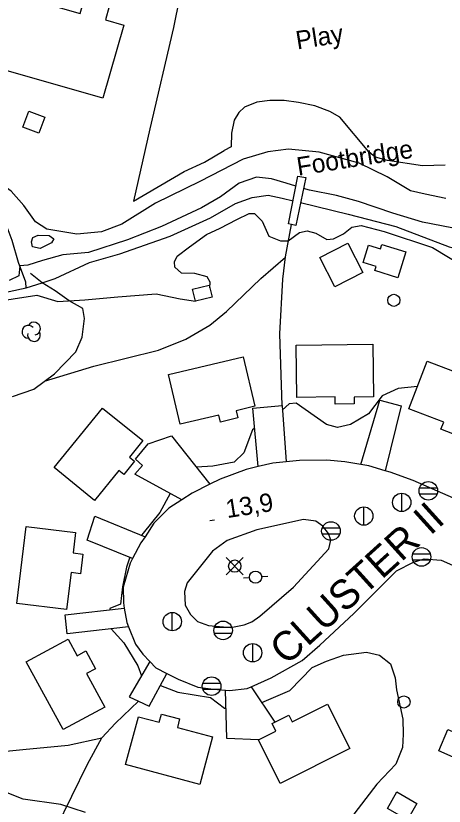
# Model space of a CAD drawing. Extents: x 646142 to 649934, y 5874075 to 5876351.
# Drawn here: x 647314.2 to 647384.4, y 5874854.1 to 5874983.6 of the extents above; entities that cross this region are included whole.
import ezdxf

# ---------------------------------------------------------------- set-up
doc = ezdxf.new("R2010")
doc.units = 0
for name, color, linetype in [('Niveau 15', 7, 'Continuous'), ('Niveau 19', 7, 'Continuous'), ('Niveau 2', 7, 'Continuous'), ('Niveau 21', 7, 'Continuous'), ('Niveau 22', 7, 'Continuous'), ('Niveau 26', 7, 'Continuous'), ('Niveau 3', 7, 'Continuous'), ('Niveau 31', 7, 'Continuous'), ('Niveau 36', 7, 'Continuous'), ('Niveau 4', 7, 'Continuous'), ('Niveau 44', 7, 'Continuous'), ('Niveau 56', 7, 'Continuous')]:
    doc.layers.add(name, color=color, linetype=linetype)

msp = doc.modelspace()

# ---------------------------------------------------------------- linework, layer by layer
at = {"layer": 'Niveau 19'}
for points in [[(647370.7, 5874910.09), (647373.84, 5874920.63), (647377.33, 5874919.7), (647374.68, 5874909.07)], [(647353.92, 5874909.74), (647353.06, 5874919.3), (647357.81, 5874919.77), (647358.51, 5874910.52)], [(647341.4, 5874904.28), (647333.72, 5874908.52), (647334.98, 5874909.93), (647333.82, 5874910.97), (647335.9, 5874913.5), (647339.74, 5874914.81), (647345.99, 5874906.84)], [(647333.36, 5874894.71), (647325.93, 5874897.69), (647327.16, 5874901.65), (647335.39, 5874898.26)], [(647332.71, 5874883.47), (647322.65, 5874882.36), (647322.33, 5874885.47), (647332, 5874886.57)], [(647336.16, 5874877.82), (647332.78, 5874872.02), (647334.34, 5874871.3), (647336.09, 5874870.49), (647338.96, 5874875.87)], [(647353.94, 5874865), (647348.78, 5874865.19), (647348.59, 5874873.14)], [(647352.74, 5874873.67), (647356.66, 5874867.87)]]:
    msp.add_lwpolyline(points, dxfattribs=at)
at = {"layer": 'Niveau 2'}
for points in [[(647384.6, 5874953.67), (647381.26, 5874954.39), (647378.82, 5874954.9), (647375.03, 5874957.19), (647370.42, 5874959.46), (647363.88, 5874961.24), (647358.87, 5874961.73), (647355.48, 5874961.28), (647351.46, 5874960.13), (647344.37, 5874956.42), (647337.09, 5874952.92), (647331.6, 5874949.48), (647328.29, 5874948.22), (647324.25, 5874947.82), (647319.33, 5874948.61), (647317.45, 5874949.82), (647315.55, 5874952.53), (647313.5, 5874954.87), (647308.04, 5874958.68), (647302.5, 5874962.19), (647297.25, 5874965.09), (647294.92, 5874967.4), (647289.24, 5874969.91), (647283.14, 5874973.82)], [(647360.09, 5874955.69), (647358.5, 5874956.19), (647356.09, 5874956.88), (647353.61, 5874957.15), (647350.79, 5874956.18), (647347.74, 5874953.96), (647344.65, 5874952.15), (647338.07, 5874949.06), (647332.51, 5874946.89), (647326.12, 5874944.8), (647321.95, 5874944.45), (647318.6, 5874943.48), (647316.23, 5874942.72), (647314.91, 5874942.61), (647314.72, 5874941.02), (647313.17, 5874940.23)], [(647385.59, 5874948.88), (647380.82, 5874949.8), (647375.94, 5874951.24), (647370.31, 5874953.18), (647366.71, 5874954.15), (647362.3, 5874955), (647361.34, 5874955.29)], [(647346, 5874939.03), (647346.05, 5874939.96), (647345.58, 5874940.85), (647343.57, 5874941.37), (647341.35, 5874941.42), (647340.25, 5874942.41), (647340.19, 5874943.3), (647340.63, 5874944.19), (647342.66, 5874945.75), (647345.44, 5874947.74), (647347.67, 5874948.8), (647350.41, 5874950.24), (647352.45, 5874951.19), (647353.32, 5874951.19), (647354.59, 5874949.95), (647355.68, 5874947.51), (647357.58, 5874946.71), (647358.83, 5874946.74), (647360.68, 5874948.09), (647361.93, 5874948.38), (647363.33, 5874948), (647363.33, 5874948), (647365.13, 5874946.96), (647366.23, 5874947.07), (647367.9, 5874947.88), (647369.25, 5874948.94), (647370.74, 5874949.26), (647374.52, 5874948.24), (647382.44, 5874945.65), (647387.43, 5874942.61)], [(647317.03, 5874947.27), (647317.89, 5874947.68), (647319.71, 5874947.6), (647320.49, 5874947.04), (647320.06, 5874946.42), (647318.23, 5874945.48), (647316.98, 5874945.73), (647316.81, 5874946.56), (647317.03, 5874947.27)], [(647309.86, 5874936.62), (647317.69, 5874937.8), (647321.12, 5874936.81), (647325.53, 5874937.07), (647330.92, 5874937.54), (647337.24, 5874938.05), (647341.12, 5874937.22), (647343.65, 5874936.84)], [(647379.96, 5874922.85), (647376.84, 5874922.54), (647374.21, 5874921.35), (647371.94, 5874918.4), (647369.02, 5874916.66), (647366.91, 5874916.16), (647365.11, 5874916.62), (647361.58, 5874919.12), (647360.14, 5874920.14), (647358.98, 5874920.02), (647357.86, 5874919.01)], [(647353.35, 5874916.04), (647352.98, 5874915.77), (647351.55, 5874912.02), (647349.96, 5874910.47), (647346.51, 5874909.84), (647343.8, 5874909.63)], [(647339.53, 5874905.32), (647337.82, 5874902.24), (647335.07, 5874898.83), (647334.82, 5874898.5)], [(647332.9, 5874894.9), (647332.36, 5874893.28), (647331.69, 5874890.07), (647331.39, 5874887.19), (647329.65, 5874886.5), (647329.61, 5874886.3)], [(647329.87, 5874883.16), (647331.92, 5874880.85), (647334.23, 5874877.12), (647334.8, 5874875.49), (647334.8, 5874875.49)], [(647354.49, 5874871.09), (647359.08, 5874873.06), (647362.73, 5874876.86), (647365.08, 5874877.85), (647367.9, 5874878.83), (647371.65, 5874879.37), (647373.74, 5874878.88), (647375.58, 5874877.44), (647376.35, 5874875.13), (647376.55, 5874873.17), (647377.56, 5874868.38), (647377.64, 5874865.89), (647377.51, 5874863.72), (647376.44, 5874861), (647373.32, 5874857.73), (647367.74, 5874850.48), (647364.7, 5874847.1), (647361.6, 5874845.86), (647361.46, 5874845.85)], [(647337.91, 5874873.91), (647340.75, 5874872.77), (647346.1, 5874871.9), (647348.38, 5874870.15), (647348.66, 5874870.13)], [(647325.66, 5874853.08), (647321.61, 5874854.42), (647315.44, 5874855.27), (647312.82, 5874856.29), (647311.66, 5874859.66), (647310.55, 5874861.47), (647309.7, 5874861.74), (647306.97, 5874860.95), (647305.5, 5874859.29), (647303, 5874858.05), (647301.22, 5874856.54), (647299.43, 5874853.4)]]:
    msp.add_lwpolyline(points, dxfattribs=at)
at = {"layer": 'Niveau 21'}
for points in [[(647385.85, 5874904.56), (647379.28, 5874907.45), (647375.51, 5874908.82), (647374.68, 5874909.07), (647372.01, 5874909.87), (647370.7, 5874910.09), (647368.09, 5874910.53), (647365.13, 5874910.82), (647360.7, 5874910.73), (647358.51, 5874910.52), (647356.3, 5874910.3), (647353.92, 5874909.74), (647351.96, 5874909.29), (647347.68, 5874907.7), (647345.99, 5874906.84), (647343.12, 5874905.39), (647341.4, 5874904.28), (647339.28, 5874902.92), (647336.84, 5874900.47), (647335.39, 5874898.26), (647334.71, 5874897.24), (647333.36, 5874894.71), (647332.94, 5874893.93), (647331.82, 5874889.98), (647331.85, 5874887.42), (647332, 5874886.57), (647332.41, 5874884.22), (647332.71, 5874883.47), (647333.82, 5874880.64), (647335.04, 5874879.02), (647336.16, 5874877.82), (647337.14, 5874876.78), (647338.96, 5874875.87), (647340.83, 5874874.94), (647344.01, 5874873.62), (647346.61, 5874873.3), (647348.59, 5874873.14), (647349.21, 5874873.09), (647352.1, 5874873.37), (647352.74, 5874873.67), (647356.02, 5874875.16), (647361.11, 5874877.99), (647364.01, 5874880.48), (647369.56, 5874885.69), (647376.57, 5874892.66), (647379.35, 5874894.1), (647381.05, 5874894.61), (647383.88, 5874894.43), (647388.17, 5874892.52)], [(647354.19, 5874885.25), (647359.67, 5874889.98), (647365.47, 5874896.25), (647365.79, 5874897.67), (647365.44, 5874898.8), (647364.5, 5874899.99), (647363.36, 5874900.81), (647361.35, 5874901.07), (647353.68, 5874899.39), (647348.83, 5874897.63), (647346.44, 5874895.88), (647342.29, 5874890.7), (647341.85, 5874889.26), (647341.96, 5874887.07), (647342.81, 5874885.52), (647343.98, 5874884.36), (647345.8, 5874883.72), (647349.46, 5874883.39), (647351.64, 5874883.84), (647352.88, 5874884.31), (647354.19, 5874885.25)]]:
    msp.add_lwpolyline(points, dxfattribs=at)
at = {"layer": 'Niveau 22'}
for points in [[(647357.81, 5874919.77), (647357.43, 5874931.47), (647357.92, 5874940.46), (647358.37, 5874944.1), (647359.38, 5874949.4)], [(647318.95, 5874923.72), (647327.03, 5874926.2), (647337.58, 5874928.84), (647342.06, 5874930.61), (647345.99, 5874932.91), (647348.72, 5874935.13), (647354.37, 5874940.57), (647358.36, 5874944.05)], [(647313.71, 5874921.25), (647317.21, 5874922.41), (647320.57, 5874924.95), (647324.06, 5874928.54), (647325.1, 5874930.97), (647325.49, 5874934.02), (647325.21, 5874935.62), (647322.98, 5874936.91), (647320.71, 5874938.55), (647318.54, 5874939.85), (647316.63, 5874941.4)], [(647309.69, 5874821.91), (647311.5, 5874827.21), (647313.95, 5874834.21), (647317.74, 5874844.13), (647320.84, 5874850.49), (647325.98, 5874861.01), (647328.35, 5874865.31), (647330.56, 5874867.74), (647334.34, 5874871.3)], [(647301.14, 5874863.14), (647303.9, 5874862.48), (647308.21, 5874862.67), (647315.38, 5874863.38), (647322.79, 5874864.11), (647328.35, 5874865.31)]]:
    msp.add_lwpolyline(points, dxfattribs=at)
at = {"layer": 'Niveau 26'}
msp.add_lwpolyline([(647360.06, 5874949.26), (647359.38, 5874949.4), (647358.87, 5874949.5), (647360.41, 5874957.31), (647361.72, 5874957.09), (647360.06, 5874949.26)], dxfattribs=at)
at = {"layer": 'Niveau 3'}
msp.add_line((647345.99, 5874900.9), (647346.78, 5874901.02), dxfattribs=at)
at = {"layer": 'Niveau 31'}
for points in [[(647328.49, 5874970.09), (647308.81, 5874975.71), (647312.2, 5874987.57), (647314.98, 5874986.78), (647315.62, 5874989.02), (647319.86, 5874987.8), (647319.22, 5874985.54), (647324.79, 5874983.95), (647325.46, 5874986.29), (647329.53, 5874985.13), (647328.91, 5874982.93), (647331.91, 5874982.08), (647328.49, 5874970.09)], [(647319.02, 5874966.97), (647318.01, 5874964.34), (647315.37, 5874965.35), (647316.38, 5874967.98), (647319.02, 5874966.97)], [(647368.56, 5874946.36), (647371.03, 5874941.56), (647366.46, 5874939.21), (647363.99, 5874944), (647368.56, 5874946.36)], [(647378.08, 5874944.91), (647376.76, 5874940.67), (647373, 5874941.84), (647373.21, 5874942.52), (647371.09, 5874943.18), (647371.97, 5874946.03), (647373.93, 5874945.42), (647374.15, 5874946.13), (647378.08, 5874944.91)], [(647343.16, 5874938.81), (647345.89, 5874939.48), (647346.38, 5874937.51), (647343.65, 5874936.84), (647343.16, 5874938.81)], [(647360.11, 5874929.66), (647372.68, 5874929.8), (647372.77, 5874921.17), (647369.6, 5874921.14), (647369.61, 5874920.01), (647366.53, 5874919.97), (647366.52, 5874921.15), (647360.21, 5874921.08), (647360.11, 5874929.66)], [(647339.23, 5874924.81), (647351.46, 5874927.7), (647353.37, 5874919.62), (647350.31, 5874918.9), (647350.59, 5874917.71), (647347.72, 5874917.03), (647347.46, 5874918.16), (647341.15, 5874916.67), (647339.23, 5874924.81)], [(647381.58, 5874927.04), (647393.28, 5874922.52), (647390.2, 5874914.54), (647387.39, 5874915.63), (647387.01, 5874914.63), (647383.83, 5874915.86), (647384.27, 5874917.01), (647378.56, 5874919.21), (647381.58, 5874927.04)], [(647320.53, 5874909.58), (647328.45, 5874919.34), (647335.02, 5874914), (647332.83, 5874911.31), (647333.69, 5874910.61), (647331.94, 5874908.46), (647331.13, 5874909.12), (647327.15, 5874904.21), (647320.53, 5874909.58)], [(647314.4, 5874887.33), (647315.92, 5874899.93), (647324.04, 5874898.95), (647323.64, 5874895.6), (647325.23, 5874895.4), (647324.84, 5874892.18), (647323.28, 5874892.37), (647322.56, 5874886.35), (647314.4, 5874887.33)], [(647321.97, 5874866.66), (647315.95, 5874877.76), (647322.8, 5874881.47), (647324.26, 5874878.77), (647325.69, 5874879.55), (647327.27, 5874876.63), (647325.83, 5874875.85), (647328.8, 5874870.36), (647321.97, 5874866.66)], [(647368.9, 5874863.54), (647357.53, 5874857.83), (647353.94, 5874865), (647356.8, 5874866.43), (647356.19, 5874867.64), (647356.66, 5874867.87), (647358.93, 5874869.01), (647359.48, 5874867.92), (647365.25, 5874870.81), (647368.9, 5874863.54)], [(647344.37, 5874857.69), (647332.21, 5874860.95), (647334.32, 5874868.78), (647337.72, 5874867.86), (647338.08, 5874869.2), (647341.06, 5874868.4), (647340.69, 5874867.02), (647346.46, 5874865.47), (647344.37, 5874857.69)], [(647383.45, 5874863.17), (647384.96, 5874866.68), (647387.83, 5874865.45), (647386.32, 5874861.93), (647383.45, 5874863.17)], [(647376.6, 5874856.45), (647379.89, 5874854.57), (647378.34, 5874851.86), (647375.05, 5874853.74), (647376.6, 5874856.45)]]:
    msp.add_lwpolyline(points, dxfattribs=at)
at = {"layer": 'Niveau 36'}
for p, q in [((647377.41, 5874902.37), (647377.41, 5874905.37)), ((647383.2, 5874906.22), (647380.32, 5874906.22)), ((647380.32, 5874905.3), (647383.2, 5874905.3)), ((647371.21, 5874900.13), (647371.21, 5874903.13)), ((647367.26, 5874899.64), (647364.38, 5874899.64)), ((647364.38, 5874898.72), (647367.26, 5874898.72)), ((647351.48, 5874892.04), (647348.66, 5874894.86)), ((647348.66, 5874892.04), (647351.48, 5874894.86)), ((647382.08, 5874895.4), (647379.2, 5874895.4)), ((647379.2, 5874894.48), (647382.08, 5874894.48)), ((647351.49, 5874891.54), (647352.49, 5874891.59)), ((647355.49, 5874891.73), (647354.49, 5874891.68)), ((647339.86, 5874882.84), (647339.86, 5874885.84)), ((647349.61, 5874883.36), (647346.73, 5874883.36)), ((647346.73, 5874882.44), (647349.61, 5874882.44)), ((647353.01, 5874877.74), (647353.01, 5874880.74)), ((647347.73, 5874874.22), (647344.85, 5874874.22)), ((647344.85, 5874873.3), (647347.73, 5874873.3))]:
    msp.add_line(p, q, dxfattribs=at)
for centre, radius in [((647376.11, 5874936.98), 1), ((647381.76, 5874905.77), 1.52), ((647377.4, 5874903.88), 1.5), ((647371.2, 5874901.64), 1.5), ((647365.82, 5874899.19), 1.52), ((647380.64, 5874894.95), 1.52), ((647350.07, 5874893.45), 1), ((647353.49, 5874891.64), 1), ((647339.85, 5874884.35), 1.5), ((647348.17, 5874882.91), 1.52), ((647353, 5874879.25), 1.5), ((647346.29, 5874873.77), 1.52), ((647377.76, 5874871.19), 1)]:
    msp.add_circle(centre, radius, dxfattribs=at)
at = {"layer": 'Niveau 4'}
for points in [[(647315.95, 5874939.02), (647315.86, 5874939.94), (647314.71, 5874943.19), (647313.64, 5874946.8), (647312.03, 5874951.17), (647310.92, 5874952.92), (647307.07, 5874956.36), (647300.12, 5874961.59), (647291.76, 5874965.86), (647282.34, 5874970.15), (647274.51, 5874973.78), (647266.56, 5874977.4), (647255.49, 5874981.98), (647250.35, 5874984.37), (647241.08, 5874990.75), (647233.64, 5874996.27), (647229.13, 5874998.25), (647227.03, 5875000.59), (647221.31, 5875006.51), (647216.61, 5875011.49), (647206.83, 5875021.97), (647204.22, 5875024.72), (647201.26, 5875026.4)], [(647360.85, 5874952.99), (647368.62, 5874951.08), (647376.43, 5874949.06), (647385.19, 5874945.74), (647390.59, 5874944.42), (647394.47, 5874944.22), (647400.06, 5874944.42), (647404.58, 5874944.87), (647412.57, 5874945.66), (647420.26, 5874946.07), (647427.94, 5874946.48), (647436.64, 5874947.22), (647448.11, 5874948.47), (647451.88, 5874949.31), (647456.28, 5874951.03), (647464.51, 5874955.21), (647470.14, 5874959.61), (647472.73, 5874960.68), (647474.8, 5874961), (647477.04, 5874960.87), (647479.25, 5874959.93), (647483.53, 5874956.98), (647494.29, 5874949.2), (647499.83, 5874945.72)], [(647266.24, 5874921.34), (647269.98, 5874922.41), (647273.5, 5874923.33), (647278.11, 5874925.06), (647282.79, 5874927.27), (647287.66, 5874929.2), (647290.99, 5874930.52), (647296.43, 5874933.26), (647301.01, 5874935.34), (647306.8, 5874937.07), (647315.95, 5874939.02), (647318.54, 5874939.85), (647320.7, 5874940.54), (647326.28, 5874943.18), (647331.28, 5874944.6), (647339.52, 5874947.51), (647346.11, 5874950.48), (647350.2, 5874952.86), (647352.9, 5874953.82), (647355.55, 5874954.2), (647357.82, 5874953.73), (647359.62, 5874953.29)]]:
    msp.add_lwpolyline(points, dxfattribs=at)
at = {"layer": 'Niveau 44'}
for centre, start, end in [((647316.31, 5874931.82), 44.1154, 269.804), ((647317.21, 5874932.35), 282.2692, 149.7263), ((647317.21, 5874931.3), 166.9369, 29.6212)]:
    msp.add_arc(centre, 1.05, start, end, dxfattribs=at)
at = {"layer": 'Niveau 56'}
for points in [[(647342.93, 5874996.05), (647340.08, 5874981.66), (647336.18, 5874965.08), (647333.53, 5874953.24), (647341.78, 5874958.11), (647345.12, 5874959.6), (647348.32, 5874961.55)], [(647384.54, 5874959.12), (647380.78, 5874959), (647375.05, 5874959.9), (647373.12, 5874960.42), (647372.71, 5874960.7), (647372.03, 5874961.32), (647367.25, 5874966.99), (647365.64, 5874967.91), (647363.21, 5874968.84), (647360.5, 5874969.41), (647358.18, 5874969.73), (647355.84, 5874969.7), (647353.68, 5874969.43), (647351.68, 5874968.64), (647350.72, 5874967.77), (647350, 5874966.48), (647349.54, 5874964.37), (647349.47, 5874962.11), (647348.32, 5874961.55)]]:
    msp.add_lwpolyline(points, dxfattribs=at)

# ---------------------------------------------------------------- texts
at = {"layer": 'Niveau 15'}
msp.add_text('CLUSTER II', height=4.8, rotation=42.1432, dxfattribs=at).set_placement((647358.54, 5874877.04))
at = {"layer": 'Niveau 26'}
msp.add_text('Footbridge', height=3, rotation=8.9405, dxfattribs=at).set_placement((647360.47, 5874957.39))
at = {"layer": 'Niveau 3'}
msp.add_text('13,9 ', height=3, rotation=8.9405, dxfattribs=at).set_placement((647348.84, 5874901.3))
at = {"layer": 'Niveau 56'}
msp.add_text('Play', height=3, rotation=8.9405, dxfattribs=at).set_placement((647360.31, 5874978.06))

doc.saveas('drawing.dxf')
